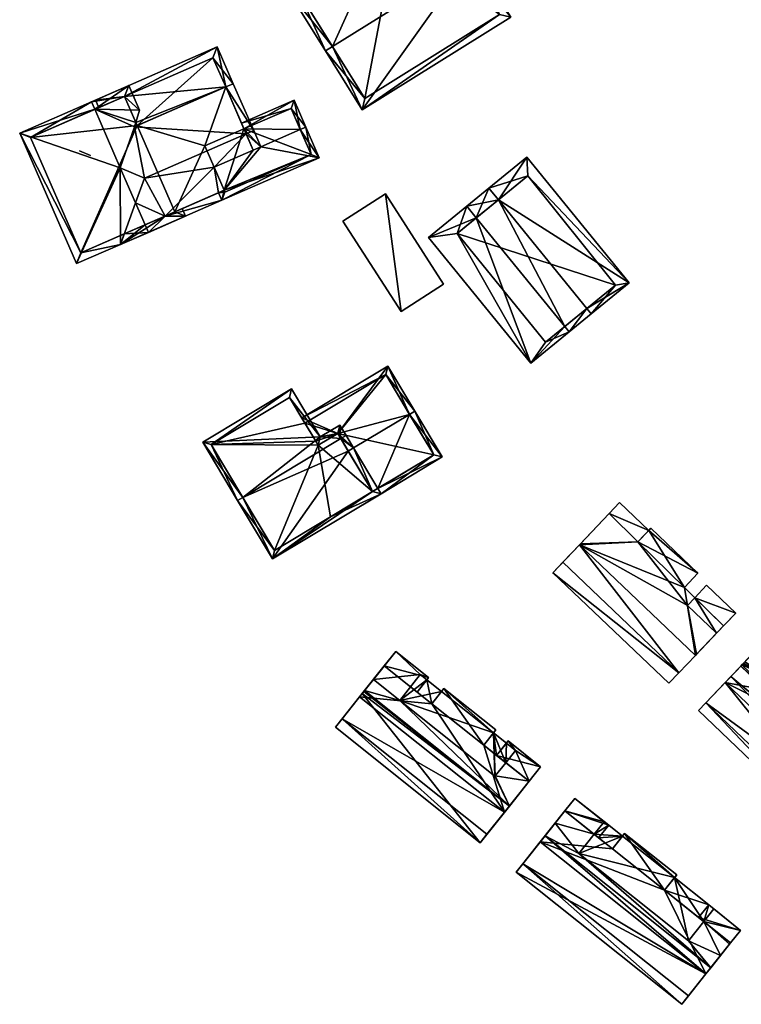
# Model space of a CAD drawing. Header units: inches. Extents: x 2685601 to 2690022, y 1235992 to 1239010.
# Tile 303 of 390: x 2689193 to 2689281, y 1237853 to 1237973. Entities that reach past the tile are written whole.
import ezdxf

# ---------------------------------------------------------------- set-up
doc = ezdxf.new("R2010")
doc.units = ezdxf.units.IN
doc.header["$MEASUREMENT"] = 0
doc.layers.add('Gebaeude Einzelhaus', color=10, linetype='Continuous')
doc.layers.add('Offenes Gebaeude', color=10, linetype='Continuous')

msp = doc.modelspace()

# ---------------------------------------------------------------- meshes
at = {"layer": 'Gebaeude Einzelhaus'}
mesh = msp.add_polyface(dxfattribs=at)
corners = [(2689247.632, 1237979.71, 492.52), (2689234.855, 1237961.798, 486.957), (2689252.949, 1237973.065, 486.957), (2689231.237, 1237969.499, 492.52), (2689230.389, 1237968.971, 492.52), (2689248.481, 1237980.238, 492.52), (2689243.929, 1237987.548, 486.705), (2689243.08, 1237987.019, 486.705), (2689238.429, 1237984.123, 486.705), (2689237.58, 1237983.594, 486.705), (2689225.836, 1237976.28, 486.705), (2689241.198, 1237991.934, 483.798), (2689234.849, 1237987.98, 483.798), (2689235.175, 1237963.175, 487.615), (2689251.571, 1237973.385, 487.615), (2689240.878, 1237990.556, 484.361), (2689236.226, 1237987.66, 484.361), (2689238.958, 1237983.274, 487.38), (2689227.214, 1237975.96, 487.38), (2689251.571, 1237973.385, 476.267), (2689240.878, 1237990.556, 476.268), (2689236.226, 1237987.66, 476.268), (2689238.958, 1237983.274, 476.267), (2689227.214, 1237975.96, 476.267), (2689235.175, 1237963.175, 476.267)]
mesh.append_faces([[corners[k] for k in face] for face in [(9, 18, 10), (10, 18, 4), (4, 18, 3), (8, 17, 9), (9, 17, 18), (11, 16, 12), (12, 16, 9), (9, 16, 8), (6, 15, 11), (11, 15, 16), (6, 7, 15), (5, 0, 6), (6, 0, 7), (2, 14, 5), (5, 14, 0), (13, 4, 3), (2, 1, 14), (14, 1, 13), (13, 1, 4), (7, 12, 8), (8, 12, 9), (6, 11, 7), (7, 11, 12), (3, 10, 4), (0, 9, 3), (3, 9, 10), (0, 8, 9), (0, 7, 8), (5, 6, 0), (0, 6, 7), (0, 2, 5), (4, 1, 3), (3, 1, 0), (0, 1, 2)]], dxfattribs={"color": 13})
mesh.append_faces([[corners[k] for k in face] for face in [(22, 24, 23), (20, 22, 21), (19, 24, 22), (19, 22, 20), (13, 24, 19), (13, 19, 14), (23, 24, 3), (3, 24, 13), (18, 23, 3), (22, 23, 17), (17, 23, 18), (8, 22, 17), (21, 22, 16), (16, 22, 8), (20, 21, 16), (15, 20, 16), (19, 20, 7), (7, 20, 15), (0, 19, 7), (14, 19, 0)]], dxfattribs={"color": 41})
mesh = msp.add_polyface(dxfattribs=at)
corners = [(2689200.413, 1237956.809, 483.451), (2689200.411, 1237956.808, 483.451), (2689201.747, 1237956.246, 484.09), (2689208.343, 1237953.473, 487.242), (2689207.128, 1237959.736, 483.451), (2689205.386, 1237954.717, 485.828), (2689220.712, 1237958.865, 487.242), (2689218.223, 1237964.573, 483.451), (2689221.629, 1237959.265, 487.242), (2689219.14, 1237964.973, 483.451), (2689207.242, 1237950.461, 485.828), (2689216.8, 1237954.816, 485.932), (2689221.57, 1237956.895, 485.932), (2689210.86, 1237948.869, 484.06), (2689217.343, 1237951.696, 484.06), (2689218.03, 1237951.995, 484.06), (2689222.488, 1237957.295, 485.933), (2689205.388, 1237945.393, 483.451), (2689205.864, 1237946.691, 484.06), (2689217.743, 1237950.779, 483.451), (2689217.188, 1237969.45, 480.796), (2689205.888, 1237963.432, 481.34), (2689202.366, 1237962.988, 480.796), (2689202.766, 1237962.071, 481.34), (2689207.275, 1237960.252, 483.226), (2689216.67, 1237968.134, 481.339), (2689212.018, 1237949.374, 483.226), (2689218.03, 1237951.995, 472.944), (2689212.018, 1237949.374, 472.944), (2689220.446, 1237959.473, 483.973), (2689220.446, 1237959.473, 472.944), (2689218.223, 1237964.573, 472.944), (2689215.676, 1237957.394, 472.944), (2689207.44, 1237959.872, 472.944), (2689216.67, 1237968.134, 472.944), (2689205.888, 1237963.432, 472.944)]
mesh.append_faces([[corners[k] for k in face] for face in [(22, 21, 23), (25, 9, 7), (22, 20, 21), (21, 20, 25), (25, 20, 9), (7, 24, 4), (7, 21, 24), (21, 22, 23), (7, 20, 21), (21, 20, 22), (7, 9, 20), (8, 16, 6), (6, 16, 12), (18, 13, 17), (17, 13, 19), (19, 13, 14), (0, 2, 1), (9, 8, 7), (7, 8, 6), (14, 13, 19), (19, 13, 17), (17, 13, 18), (13, 3, 10), (6, 16, 8), (6, 12, 16), (15, 11, 14), (14, 11, 13), (13, 11, 3), (3, 11, 6), (6, 11, 12), (5, 10, 3), (7, 8, 9), (7, 6, 8), (7, 4, 6), (6, 4, 3), (3, 4, 5), (0, 1, 2)]], dxfattribs={"color": 13})
mesh.append_faces([[corners[k] for k in face] for face in [(31, 33, 34), (34, 33, 35), (25, 35, 21), (25, 34, 35), (25, 31, 34), (25, 7, 31), (28, 32, 27), (32, 31, 30), (28, 33, 32), (32, 33, 31), (29, 6, 12), (31, 7, 30), (30, 7, 29), (29, 7, 6), (14, 27, 15), (14, 26, 27), (27, 26, 28), (14, 13, 26)]], dxfattribs={"color": 41})
mesh = msp.add_polyface(dxfattribs=at)
corners = [(2689202.274, 1237961.857, 485.828), (2689207.706, 1237961.764, 482.566), (2689206.405, 1237964.749, 482.566), (2689207.275, 1237960.252, 483.226), (2689201.874, 1237962.773, 485.828), (2689207.128, 1237959.736, 483.451), (2689205.386, 1237954.717, 485.828), (2689210.86, 1237948.869, 484.06), (2689208.803, 1237946.881, 485.828), (2689213.334, 1237948.856, 482.566), (2689208.403, 1237947.798, 485.828), (2689212.018, 1237949.374, 483.226), (2689212.934, 1237949.774, 482.566), (2689207.242, 1237950.461, 485.828), (2689193.131, 1237958.961, 479.737), (2689200.059, 1237943.07, 479.737), (2689205.388, 1237945.393, 483.451), (2689205.888, 1237963.433, 483.226), (2689194.448, 1237958.444, 480.376), (2689200.576, 1237944.386, 480.376), (2689205.864, 1237946.691, 484.06), (2689205.888, 1237963.432, 481.34), (2689205.888, 1237963.433, 472.944), (2689194.448, 1237958.444, 472.944), (2689200.576, 1237944.386, 472.944), (2689212.018, 1237949.374, 472.944), (2689207.44, 1237959.872, 472.944)]
mesh.append_faces([[corners[k] for k in face] for face in [(16, 20, 8), (8, 20, 10), (14, 19, 15), (15, 19, 16), (16, 19, 20), (14, 18, 19), (14, 4, 18), (18, 4, 0), (17, 1, 3), (17, 2, 1), (17, 4, 2), (17, 0, 4), (9, 11, 12), (9, 7, 11), (9, 8, 7), (7, 8, 10), (6, 16, 13), (13, 16, 10), (10, 16, 8), (6, 15, 16), (0, 14, 6), (6, 14, 15), (0, 4, 14), (10, 7, 13), (7, 9, 11), (11, 9, 12), (10, 8, 7), (7, 8, 9), (3, 0, 5), (5, 0, 6), (0, 2, 4), (3, 1, 0), (0, 1, 2)]], dxfattribs={"color": 13})
mesh.append_faces([[corners[k] for k in face] for face in [(26, 23, 22), (26, 24, 23), (26, 25, 24), (25, 19, 24), (7, 20, 11), (11, 20, 25), (25, 20, 19), (7, 10, 20), (19, 18, 24), (24, 18, 23), (21, 0, 17), (22, 18, 21), (21, 18, 0), (22, 23, 18), (21, 17, 3)]], dxfattribs={"color": 41})
mesh = msp.add_polyface(dxfattribs=at)
corners = [(2689220.446, 1237959.473, 483.973), (2689226.56, 1237962.956, 483.451), (2689220.147, 1237960.16, 483.451), (2689227.296, 1237959.391, 485.932), (2689227.983, 1237959.691, 485.932), (2689222.488, 1237957.295, 485.933), (2689221.57, 1237956.895, 485.932), (2689218.03, 1237951.995, 484.06), (2689217.743, 1237950.779, 483.451), (2689229.613, 1237955.954, 483.451), (2689217.343, 1237951.696, 484.06), (2689216.8, 1237954.816, 485.932), (2689218.13, 1237951.766, 483.908), (2689228.625, 1237956.341, 483.907), (2689226.173, 1237961.969, 483.974), (2689226.173, 1237961.969, 472.944), (2689228.625, 1237956.341, 472.944), (2689220.446, 1237959.473, 472.944), (2689218.03, 1237951.995, 472.944), (2689218.13, 1237951.766, 472.944), (2689215.676, 1237957.394, 472.944)]
mesh.append_faces([[corners[k] for k in face] for face in [(4, 14, 1), (1, 14, 2), (2, 14, 0), (4, 3, 14), (9, 13, 4), (4, 13, 3), (12, 10, 7), (9, 8, 13), (13, 8, 12), (12, 8, 10), (7, 6, 11), (7, 5, 6), (7, 9, 5), (5, 9, 3), (3, 9, 4), (10, 8, 7), (7, 8, 9), (3, 0, 5), (5, 0, 6), (4, 1, 3), (3, 1, 0), (0, 1, 2)]], dxfattribs={"color": 13})
mesh.append_faces([[corners[k] for k in face] for face in [(16, 17, 15), (16, 18, 17), (17, 18, 20), (16, 19, 18), (19, 13, 12), (19, 16, 13), (12, 18, 19), (12, 7, 18), (0, 15, 17), (0, 14, 15), (3, 13, 14), (14, 13, 15), (15, 13, 16)]], dxfattribs={"color": 41})
mesh = msp.add_polyface(dxfattribs=at)
corners = [(2689251.431, 1237950.845, 484.935), (2689267.354, 1237940.716, 482.407), (2689254.9, 1237956.019, 482.407), (2689262.204, 1237937.608, 484.935), (2689262.734, 1237936.956, 484.935), (2689250.28, 1237952.259, 484.935), (2689247.583, 1237950.064, 487.211), (2689248.734, 1237948.65, 487.211), (2689259.504, 1237935.414, 487.211), (2689260.035, 1237934.761, 487.211), (2689242.914, 1237946.264, 482.661), (2689255.366, 1237930.961, 482.661), (2689255, 1237953.75, 482.982), (2689246.4, 1237946.75, 484.936), (2689257.15, 1237933.5, 484.918), (2689265.7, 1237940.45, 483.023), (2689246.4, 1237946.75, 475.812), (2689257.15, 1237933.5, 475.812), (2689265.7, 1237940.45, 475.812), (2689255, 1237953.75, 475.812)]
mesh.append_faces([[corners[k] for k in face] for face in [(15, 12, 1), (3, 15, 4), (4, 15, 1), (8, 3, 9), (14, 8, 9), (9, 3, 4), (13, 14, 11), (11, 14, 9), (10, 13, 11), (0, 7, 6), (6, 7, 13), (6, 13, 10), (12, 0, 5), (5, 0, 6), (1, 12, 2), (2, 12, 5), (7, 11, 8), (8, 11, 9), (6, 10, 7), (7, 10, 11), (3, 9, 4), (0, 8, 3), (3, 8, 9), (5, 7, 0), (0, 7, 8), (5, 6, 7), (0, 2, 5), (4, 1, 3), (3, 1, 0), (0, 1, 2)]], dxfattribs={"color": 13})
mesh.append_faces([[corners[k] for k in face] for face in [(16, 19, 18), (16, 18, 17), (0, 19, 16), (0, 16, 7), (12, 19, 0), (7, 16, 13), (18, 19, 12), (15, 18, 12), (17, 18, 3), (3, 18, 15), (8, 17, 3), (14, 17, 8), (16, 17, 14), (13, 16, 14)]], dxfattribs={"color": 41})
mesh = msp.add_polyface(dxfattribs=at)
corners = [(2689231.87, 1237922.391, 486.249), (2689237.963, 1237930.603, 483.316), (2689227.478, 1237924.316, 483.316), (2689240.612, 1237924.726, 488.12), (2689241.255, 1237925.111, 488.12), (2689227.864, 1237923.674, 483.878), (2689229.201, 1237921.453, 485.823), (2689229.484, 1237920.96, 486.249), (2689233.795, 1237920.639, 488.12), (2689233.152, 1237920.253, 488.12), (2689236.105, 1237915.329, 484.429), (2689236.748, 1237915.714, 484.429), (2689244.594, 1237919.544, 483.947), (2689237.134, 1237915.071, 483.947), (2689237.705, 1237929.574, 483.879), (2689243.565, 1237919.801, 484.429), (2689243.565, 1237919.801, 469.094), (2689237.705, 1237929.574, 469.094), (2689227.864, 1237923.674, 469.094), (2689236.105, 1237915.329, 469.094), (2689229.201, 1237921.453, 469.094), (2689231.87, 1237922.391, 469.094), (2689229.484, 1237920.96, 469.094)]
mesh.append_faces([[corners[k] for k in face] for face in [(15, 13, 11), (15, 12, 13), (3, 4, 15), (15, 4, 12), (4, 14, 1), (1, 14, 2), (2, 14, 5), (4, 3, 14), (3, 12, 4), (8, 11, 3), (3, 11, 12), (12, 11, 13), (9, 10, 8), (8, 10, 11), (3, 0, 8), (8, 0, 9), (0, 6, 7), (0, 5, 6), (0, 2, 5), (4, 1, 3), (3, 1, 0), (0, 1, 2)]], dxfattribs={"color": 13})
mesh.append_faces([[corners[k] for k in face] for face in [(19, 21, 16), (16, 21, 17), (17, 21, 18), (18, 21, 20), (20, 21, 22), (11, 16, 15), (10, 19, 11), (11, 19, 16), (5, 14, 18), (18, 14, 17), (14, 16, 17), (3, 15, 14), (14, 15, 16)]], dxfattribs={"color": 41})
mesh = msp.add_polyface(dxfattribs=at)
corners = [(2689232.242, 1237921.77, 489.257), (2689232.128, 1237923.42, 488.198), (2689229.741, 1237921.989, 488.198), (2689232.885, 1237922.156, 489.257), (2689215.416, 1237921.325, 483.316), (2689226.246, 1237927.819, 483.316), (2689220.313, 1237914.617, 489.257), (2689219.67, 1237914.231, 489.257), (2689233.795, 1237920.639, 488.12), (2689233.152, 1237920.253, 488.12), (2689223.918, 1237907.146, 483.947), (2689236.105, 1237915.329, 484.429), (2689237.134, 1237915.071, 483.947), (2689236.748, 1237915.714, 484.429), (2689224.175, 1237908.175, 484.429), (2689230.973, 1237912.251, 484.429), (2689231.87, 1237922.391, 488.737), (2689229.484, 1237920.96, 488.737), (2689229.201, 1237921.453, 488.329), (2689225.989, 1237926.79, 483.855), (2689216.445, 1237921.068, 483.853), (2689227.864, 1237923.674, 483.878), (2689227.864, 1237923.674, 469.094), (2689225.989, 1237926.79, 469.094), (2689229.201, 1237921.453, 485.823), (2689216.445, 1237921.068, 469.094), (2689224.175, 1237908.175, 469.094), (2689230.973, 1237912.251, 469.094), (2689236.105, 1237915.329, 469.094), (2689231.87, 1237922.391, 486.249), (2689229.484, 1237920.96, 486.249), (2689229.201, 1237921.453, 469.094), (2689229.484, 1237920.96, 469.094), (2689231.87, 1237922.391, 469.094)]
mesh.append_faces([[corners[k] for k in face] for face in [(5, 20, 4), (4, 20, 7), (7, 20, 6), (2, 19, 5), (5, 19, 20), (2, 18, 19), (2, 17, 18), (3, 16, 1), (1, 16, 2), (2, 16, 17), (3, 0, 16), (8, 0, 3), (8, 9, 0), (12, 11, 13), (10, 15, 12), (12, 15, 11), (10, 14, 15), (10, 7, 14), (14, 7, 6), (11, 12, 13), (9, 10, 11), (11, 10, 12), (9, 6, 10), (10, 6, 7), (8, 0, 9), (9, 0, 6), (8, 3, 0), (6, 4, 7), (0, 2, 6), (6, 2, 4), (4, 2, 5), (3, 1, 0), (0, 1, 2)]], dxfattribs={"color": 13})
mesh.append_faces([[corners[k] for k in face] for face in [(22, 25, 23), (25, 32, 26), (26, 32, 27), (27, 32, 28), (28, 32, 33), (22, 31, 25), (25, 31, 32), (30, 18, 17), (30, 24, 18), (29, 30, 16), (16, 30, 17), (16, 9, 29), (16, 0, 9), (15, 28, 11), (14, 27, 15), (15, 27, 28), (14, 26, 27), (6, 20, 14), (14, 20, 26), (26, 20, 25), (20, 23, 25), (20, 19, 23), (21, 18, 24), (23, 19, 22), (22, 19, 21), (21, 19, 18)]], dxfattribs={"color": 41})
mesh = msp.add_polyface(dxfattribs=at)
corners = [(2689280.328, 1237900.544, 485.901), (2689275.344, 1237902.411, 485.96), (2689278.841, 1237898.981, 485.962), (2689276.779, 1237903.92, 485.901), (2689275.43, 1237895.395, 488.982), (2689278.841, 1237898.981, 487.47), (2689274.076, 1237903.655, 487.44), (2689268.418, 1237909.205, 487.402), (2689275.729, 1237905.393, 486.707), (2689261.293, 1237908.841, 488.982), (2689269.986, 1237910.855, 486.707), (2689264.91, 1237912.645, 487.38), (2689258.063, 1237905.445, 485.996), (2689273.409, 1237893.27, 485.996), (2689259.273, 1237906.718, 485.996), (2689272.199, 1237891.998, 485.996), (2689269.75, 1237910.606, 485.901), (2689264.911, 1237912.644, 485.901), (2689268.418, 1237909.205, 485.901), (2689266.191, 1237913.99, 485.901), (2689273.409, 1237893.27, 487.845), (2689275.43, 1237895.395, 487.845), (2689261.293, 1237908.841, 487.845), (2689259.273, 1237906.718, 487.845), (2689277.998, 1237898.094, 485.996), (2689277.998, 1237898.094, 473.726), (2689280.328, 1237900.544, 473.726), (2689276.779, 1237903.92, 473.726), (2689275.344, 1237902.411, 473.726), (2689274.449, 1237901.47, 473.726), (2689261.414, 1237908.969, 473.727), (2689261.293, 1237908.841, 473.727), (2689261.293, 1237908.841, 485.996), (2689264.91, 1237912.645, 473.727), (2689275.431, 1237895.394, 485.996), (2689275.551, 1237895.521, 473.726), (2689275.43, 1237895.395, 473.726), (2689274.076, 1237903.655, 473.726), (2689275.729, 1237905.393, 473.726), (2689269.986, 1237910.855, 473.727), (2689269.75, 1237910.606, 473.727), (2689268.418, 1237909.205, 473.727), (2689258.063, 1237905.445, 473.727), (2689272.199, 1237891.998, 473.726), (2689273.409, 1237893.27, 473.726), (2689266.191, 1237913.99, 473.727), (2689264.911, 1237912.644, 473.727)]
mesh.append_faces([[corners[k] for k in face] for face in [(20, 22, 23), (20, 21, 22), (19, 17, 16), (16, 17, 18), (15, 13, 12), (12, 13, 14), (9, 7, 11), (7, 8, 10), (4, 6, 9), (9, 6, 7), (7, 6, 8), (4, 5, 6), (3, 1, 0), (0, 1, 2)]], dxfattribs={"color": 13})
mesh.append_faces([[corners[k] for k in face] for face in [(21, 20, 34), (34, 20, 13), (20, 23, 13), (13, 23, 14), (32, 14, 22), (22, 14, 23), (40, 46, 45), (40, 41, 46), (19, 45, 17), (17, 45, 46), (45, 16, 40), (45, 19, 16), (31, 44, 42), (42, 44, 43), (31, 36, 44), (15, 44, 13), (13, 44, 34), (34, 44, 36), (15, 43, 44), (15, 12, 43), (43, 12, 42), (14, 42, 12), (14, 31, 42), (14, 32, 31), (41, 30, 33), (41, 31, 30), (41, 29, 31), (31, 29, 36), (36, 29, 35), (35, 29, 25), (40, 37, 41), (41, 37, 29), (29, 37, 28), (40, 38, 37), (40, 39, 38), (17, 11, 18), (18, 11, 7), (7, 16, 18), (16, 39, 40), (7, 10, 16), (16, 10, 39), (10, 8, 39), (39, 8, 38), (8, 37, 38), (8, 6, 37), (37, 1, 28), (1, 5, 2), (37, 6, 1), (1, 6, 5), (24, 35, 25), (24, 34, 35), (35, 34, 36), (24, 21, 34), (2, 5, 24), (24, 5, 21), (21, 5, 4), (4, 9, 21), (21, 9, 22), (30, 17, 33), (11, 22, 9), (30, 32, 17), (17, 32, 11), (11, 32, 22), (30, 31, 32), (26, 28, 27), (26, 25, 28), (28, 25, 29), (1, 3, 28), (28, 3, 27), (3, 0, 27), (27, 0, 26), (2, 26, 0), (2, 25, 26), (2, 24, 25)]], dxfattribs={"color": 41})
mesh = msp.add_polyface(dxfattribs=at)
corners = [(2689287.531, 1237893.373, 485.925), (2689283.726, 1237897.003, 485.925), (2689282.373, 1237895.583, 485.925), (2689286.176, 1237891.953, 485.925), (2689295.349, 1237871.821, 487.916), (2689297.703, 1237874.288, 487.916), (2689279.043, 1237892.093, 487.916), (2689276.69, 1237889.628, 487.916), (2689282.373, 1237895.583, 487.475), (2689281.442, 1237894.607, 487.956), (2689287.724, 1237890.475, 487.475), (2689281.273, 1237894.43, 488.044), (2689281.222, 1237894.376, 488.07), (2689293.584, 1237884.884, 487.475), (2689295.236, 1237886.614, 486.622), (2689289.375, 1237892.205, 486.622), (2689279.043, 1237892.093, 489.196), (2689297.703, 1237874.288, 489.196), (2689301.031, 1237877.776, 487.475), (2689294.939, 1237886.303, 483.791), (2689293.584, 1237884.884, 484.638), (2689297.435, 1237881.209, 484.638), (2689298.79, 1237882.629, 483.791), (2689286.176, 1237891.953, 484.638), (2689289.079, 1237891.895, 483.791), (2689287.531, 1237893.373, 483.791), (2689287.724, 1237890.475, 484.638), (2689301.031, 1237877.776, 485.925), (2689302.388, 1237879.196, 485.925), (2689298.79, 1237882.629, 485.925), (2689297.435, 1237881.209, 485.925), (2689276.69, 1237889.628, 485.892), (2689294.441, 1237870.87, 485.925), (2689295.349, 1237871.821, 485.892), (2689275.781, 1237888.676, 485.925), (2689287.531, 1237893.373, 473.728), (2689283.726, 1237897.003, 473.728), (2689281.074, 1237894.221, 473.728), (2689281.222, 1237894.376, 485.925), (2689281.074, 1237894.221, 485.925), (2689281.273, 1237894.43, 485.925), (2689286.176, 1237891.953, 473.728), (2689284.878, 1237890.593, 473.728), (2689297.703, 1237874.288, 473.728), (2689295.349, 1237871.821, 473.728), (2689299.6, 1237876.276, 473.728), (2689299.6, 1237876.276, 487.916), (2689280.942, 1237894.082, 487.916), (2689280.942, 1237894.082, 473.728), (2689279.717, 1237892.799, 473.728), (2689276.69, 1237889.628, 473.728), (2689300.803, 1237877.537, 473.728), (2689301.031, 1237877.776, 473.728), (2689295.236, 1237886.614, 473.728), (2689294.939, 1237886.303, 473.728), (2689289.375, 1237892.205, 473.728), (2689289.079, 1237891.895, 473.728), (2689293.584, 1237884.884, 473.728), (2689298.007, 1237880.662, 473.728), (2689287.724, 1237890.475, 473.728), (2689299.363, 1237882.083, 483.791), (2689299.363, 1237882.083, 473.728), (2689302.388, 1237879.196, 473.728), (2689275.781, 1237888.676, 473.728), (2689294.441, 1237870.87, 473.728)]
mesh.append_faces([[corners[k] for k in face] for face in [(34, 32, 31), (31, 32, 33), (27, 29, 30), (27, 28, 29), (26, 24, 23), (23, 24, 25), (19, 21, 22), (19, 20, 21), (13, 17, 18), (13, 16, 17), (13, 10, 16), (16, 10, 12), (13, 15, 10), (13, 14, 15), (11, 12, 10), (9, 11, 10), (8, 9, 10), (4, 6, 7), (4, 5, 6), (0, 2, 3), (0, 1, 2)]], dxfattribs={"color": 13})
mesh.append_faces([[corners[k] for k in face] for face in [(64, 50, 44), (64, 63, 50), (32, 64, 33), (33, 64, 44), (32, 34, 64), (64, 34, 63), (34, 31, 63), (63, 31, 50), (58, 61, 52), (52, 61, 62), (30, 29, 21), (21, 29, 22), (28, 60, 29), (29, 60, 22), (28, 62, 60), (60, 62, 61), (27, 62, 28), (27, 52, 62), (59, 41, 56), (56, 41, 35), (54, 58, 57), (54, 61, 58), (35, 24, 56), (35, 25, 24), (22, 54, 19), (22, 61, 54), (22, 60, 61), (59, 42, 41), (42, 48, 37), (42, 45, 48), (45, 58, 51), (51, 58, 52), (56, 57, 59), (59, 57, 42), (42, 57, 45), (45, 57, 58), (56, 54, 57), (56, 55, 54), (54, 55, 53), (23, 3, 26), (26, 3, 10), (10, 3, 8), (8, 3, 2), (24, 55, 56), (26, 15, 24), (24, 15, 55), (26, 10, 15), (15, 14, 55), (55, 14, 53), (53, 19, 54), (53, 14, 19), (19, 14, 20), (20, 14, 13), (13, 30, 20), (20, 30, 21), (13, 18, 30), (30, 18, 27), (27, 51, 52), (27, 45, 51), (18, 46, 27), (27, 46, 45), (18, 17, 46), (46, 17, 5), (6, 5, 16), (16, 5, 17), (16, 47, 6), (47, 39, 48), (48, 39, 37), (47, 38, 39), (16, 12, 47), (47, 12, 38), (11, 38, 12), (11, 40, 38), (9, 40, 11), (9, 8, 40), (40, 8, 2), (49, 48, 45), (45, 43, 49), (49, 43, 50), (50, 43, 44), (31, 33, 7), (7, 33, 4), (47, 31, 6), (6, 31, 7), (47, 49, 31), (31, 49, 50), (47, 48, 49), (5, 33, 46), (46, 33, 45), (45, 33, 43), (43, 33, 44), (5, 4, 33), (37, 41, 42), (37, 36, 41), (41, 36, 35), (0, 23, 25), (0, 3, 23), (2, 37, 40), (40, 37, 38), (38, 37, 39), (2, 36, 37), (2, 1, 36), (25, 1, 0), (25, 36, 1), (25, 35, 36)]], dxfattribs={"color": 41})
mesh = msp.add_polyface(dxfattribs=at)
corners = [(2689249.214, 1237872.593, 482.796), (2689250.033, 1237873.621, 482.763), (2689232.394, 1237887.668, 482.763), (2689231.574, 1237886.639, 482.796), (2689250.833, 1237885.944, 481.232), (2689249.644, 1237884.451, 481.95), (2689251.212, 1237883.203, 481.95), (2689252.401, 1237884.696, 481.232), (2689242.706, 1237892.415, 481.232), (2689241.518, 1237890.924, 481.95), (2689243.308, 1237889.498, 481.95), (2689244.496, 1237890.99, 481.232), (2689237.523, 1237894.106, 482.512), (2689238.931, 1237895.878, 482.512), (2689236.228, 1237892.485, 482.512), (2689242.929, 1237892.695, 482.796), (2689236.23, 1237892.483, 482.512), (2689241.518, 1237890.924, 482.796), (2689249.644, 1237884.451, 484.346), (2689251.135, 1237886.324, 483.493), (2689244.798, 1237891.368, 483.493), (2689243.308, 1237889.498, 484.346), (2689234.516, 1237890.333, 486.067), (2689237.523, 1237894.106, 484.346), (2689252.155, 1237876.286, 486.067), (2689255.159, 1237880.059, 484.346), (2689252.155, 1237876.286, 484.787), (2689232.394, 1237887.668, 484.787), (2689250.033, 1237873.621, 484.787), (2689234.516, 1237890.333, 484.787), (2689256.571, 1237881.833, 483.08), (2689252.624, 1237884.976, 482.796), (2689251.212, 1237883.203, 482.796), (2689255.158, 1237880.059, 483.08), (2689234.856, 1237890.76, 470.054), (2689235.048, 1237891.002, 482.657), (2689235.048, 1237891.002, 470.054), (2689234.856, 1237890.76, 482.665), (2689234.516, 1237890.333, 482.679), (2689231.574, 1237886.639, 470.054), (2689249.214, 1237872.593, 470.054), (2689252.764, 1237877.051, 470.054), (2689252.155, 1237876.286, 482.678), (2689252.764, 1237877.051, 482.653), (2689235.125, 1237891.098, 482.654), (2689235.125, 1237891.098, 470.054), (2689250.833, 1237885.944, 470.054), (2689252.401, 1237884.696, 470.054), (2689244.496, 1237890.99, 470.054), (2689242.706, 1237892.415, 470.054), (2689251.005, 1237880.68, 470.054), (2689239.416, 1237889.909, 470.054), (2689251.047, 1237880.733, 470.054), (2689241.914, 1237893.046, 470.054), (2689252.314, 1237882.325, 470.054), (2689253.503, 1237883.818, 470.054), (2689238.931, 1237895.878, 470.054), (2689236.211, 1237892.463, 470.054), (2689236.211, 1237892.463, 482.512), (2689236.213, 1237892.462, 482.506), (2689242.929, 1237892.695, 470.054), (2689236.213, 1237892.462, 470.054), (2689236.213, 1237892.462, 482.512), (2689255.159, 1237880.059, 470.054), (2689251.135, 1237886.324, 470.054), (2689244.798, 1237891.368, 470.054), (2689256.571, 1237881.833, 470.054), (2689252.624, 1237884.976, 470.054)]
mesh.append_faces([[corners[k] for k in face] for face in [(30, 32, 33), (30, 31, 32), (29, 27, 26), (26, 27, 28), (18, 24, 25), (18, 21, 24), (24, 21, 22), (22, 21, 23), (18, 20, 21), (18, 19, 20), (15, 12, 17), (12, 14, 16), (15, 13, 12), (12, 13, 14), (8, 10, 11), (8, 9, 10), (4, 6, 7), (4, 5, 6), (0, 2, 3), (0, 1, 2)]], dxfattribs={"color": 13})
mesh.append_faces([[corners[k] for k in face] for face in [(66, 55, 67), (67, 55, 47), (66, 63, 55), (55, 63, 54), (7, 67, 47), (32, 31, 6), (6, 31, 7), (7, 31, 67), (31, 66, 67), (31, 30, 66), (33, 63, 30), (30, 63, 66), (2, 1, 27), (27, 1, 28), (29, 2, 27), (29, 38, 2), (42, 26, 1), (1, 26, 28), (51, 45, 61), (51, 41, 45), (51, 50, 41), (52, 54, 63), (41, 52, 63), (41, 50, 52), (64, 46, 65), (65, 46, 48), (23, 17, 12), (17, 10, 9), (23, 21, 17), (17, 21, 10), (11, 65, 48), (10, 20, 11), (11, 20, 65), (10, 21, 20), (20, 19, 65), (65, 19, 64), (64, 4, 46), (64, 19, 4), (4, 19, 5), (5, 19, 18), (18, 32, 5), (5, 32, 6), (18, 25, 32), (32, 25, 33), (25, 43, 33), (33, 43, 63), (63, 43, 41), (25, 26, 43), (43, 26, 42), (25, 24, 26), (24, 22, 26), (26, 22, 29), (62, 23, 16), (16, 23, 12), (62, 29, 23), (23, 29, 22), (29, 37, 38), (29, 35, 37), (59, 44, 62), (62, 44, 29), (29, 44, 35), (59, 45, 44), (59, 61, 45), (61, 53, 51), (53, 60, 49), (61, 56, 53), (53, 56, 60), (61, 57, 56), (13, 60, 56), (13, 15, 60), (60, 8, 49), (60, 15, 8), (8, 15, 9), (9, 15, 17), (57, 59, 58), (14, 57, 58), (14, 56, 57), (14, 13, 56), (54, 47, 55), (52, 46, 54), (54, 46, 47), (46, 51, 48), (48, 51, 49), (49, 51, 53), (52, 50, 46), (46, 50, 51), (11, 48, 8), (8, 48, 49), (46, 7, 47), (46, 4, 7), (41, 36, 45), (41, 34, 36), (41, 40, 34), (34, 40, 39), (35, 44, 36), (36, 44, 45), (1, 41, 42), (42, 41, 43), (1, 40, 41), (1, 0, 40), (0, 3, 40), (40, 3, 39), (2, 39, 3), (38, 34, 2), (2, 34, 39), (38, 37, 34), (37, 35, 34), (34, 35, 36)]], dxfattribs={"color": 41})
mesh = msp.add_polyface(dxfattribs=at)
corners = [(2689277.034, 1237865.019, 480.663), (2689272.87, 1237868.334, 480.663), (2689271.648, 1237866.799, 481.51), (2689275.811, 1237863.483, 481.51), (2689266.534, 1237873.38, 480.663), (2689263.637, 1237873.179, 481.51), (2689265.311, 1237871.845, 481.51), (2689264.86, 1237874.714, 480.663), (2689254.398, 1237870.015, 482.763), (2689253.578, 1237868.986, 482.796), (2689273.755, 1237852.919, 482.796), (2689274.574, 1237853.948, 482.763), (2689271.648, 1237866.799, 484.346), (2689273.139, 1237868.671, 483.493), (2689266.801, 1237873.715, 483.493), (2689265.311, 1237871.845, 484.346), (2689256.52, 1237872.68, 486.067), (2689259.526, 1237876.454, 484.346), (2689276.698, 1237856.613, 486.067), (2689279.701, 1237860.385, 484.346), (2689264.86, 1237874.714, 482.796), (2689260.748, 1237877.989, 482.796), (2689259.526, 1237876.454, 482.796), (2689263.637, 1237873.179, 482.796), (2689280.924, 1237861.921, 482.796), (2689277.034, 1237865.019, 482.796), (2689275.811, 1237863.483, 482.796), (2689279.701, 1237860.385, 482.796), (2689254.398, 1237870.015, 484.787), (2689276.697, 1237856.614, 484.787), (2689256.52, 1237872.68, 484.787), (2689274.574, 1237853.948, 484.787), (2689277.034, 1237865.019, 470.724), (2689277.654, 1237864.525, 480.663), (2689277.654, 1237864.525, 470.724), (2689272.87, 1237868.334, 470.724), (2689266.534, 1237873.38, 470.724), (2689264.859, 1237874.713, 470.724), (2689264.317, 1237875.147, 480.663), (2689264.317, 1237875.147, 470.724), (2689263.094, 1237873.611, 470.724), (2689261.236, 1237871.278, 470.724), (2689276.431, 1237862.989, 470.724), (2689274.574, 1237860.658, 470.724), (2689273.755, 1237852.919, 470.724), (2689253.578, 1237868.986, 470.724), (2689276.697, 1237856.614, 470.724), (2689277.306, 1237857.378, 470.724), (2689277.306, 1237857.378, 482.653), (2689276.697, 1237856.614, 482.678), (2689256.52, 1237872.68, 482.678), (2689257.129, 1237873.445, 482.653), (2689257.129, 1237873.445, 470.724), (2689278.474, 1237858.846, 470.724), (2689279.582, 1237860.236, 470.724), (2689279.701, 1237860.385, 470.724), (2689273.139, 1237868.671, 470.724), (2689266.801, 1237873.715, 470.724), (2689258.354, 1237874.983, 470.724), (2689259.526, 1237876.454, 470.724), (2689260.748, 1237877.989, 470.724), (2689280.924, 1237861.921, 470.724)]
mesh.append_faces([[corners[k] for k in face] for face in [(31, 29, 28), (28, 29, 30), (24, 26, 27), (24, 25, 26), (20, 22, 23), (20, 21, 22), (12, 18, 19), (12, 16, 18), (12, 15, 16), (16, 15, 17), (12, 14, 15), (12, 13, 14), (8, 10, 11), (8, 9, 10), (7, 5, 4), (4, 5, 6), (0, 2, 3), (0, 1, 2)]], dxfattribs={"color": 13})
mesh.append_faces([[corners[k] for k in face] for face in [(49, 29, 11), (11, 29, 31), (31, 28, 11), (11, 28, 8), (8, 30, 50), (8, 28, 30), (34, 61, 42), (42, 61, 55), (27, 61, 24), (27, 55, 61), (26, 25, 3), (3, 25, 0), (25, 33, 0), (33, 61, 34), (25, 24, 33), (33, 24, 61), (39, 59, 60), (39, 40, 59), (7, 20, 5), (5, 20, 23), (21, 60, 22), (22, 60, 59), (21, 38, 60), (60, 38, 39), (21, 20, 38), (38, 20, 7), (41, 58, 40), (40, 58, 59), (41, 52, 58), (43, 47, 41), (41, 47, 52), (43, 53, 47), (43, 42, 53), (53, 42, 54), (54, 42, 55), (35, 57, 56), (35, 36, 57), (29, 16, 30), (29, 18, 16), (30, 51, 50), (51, 58, 52), (51, 22, 58), (58, 22, 59), (30, 17, 51), (51, 17, 22), (30, 16, 17), (17, 23, 22), (23, 6, 5), (17, 15, 23), (23, 15, 6), (4, 57, 36), (6, 14, 4), (4, 14, 57), (6, 15, 14), (14, 13, 57), (57, 13, 56), (56, 1, 35), (56, 13, 1), (1, 13, 2), (2, 13, 12), (12, 26, 2), (2, 26, 3), (12, 19, 26), (26, 19, 27), (27, 54, 55), (27, 53, 54), (19, 48, 27), (27, 48, 53), (53, 48, 47), (19, 29, 48), (48, 29, 49), (19, 18, 29), (46, 52, 47), (44, 45, 46), (46, 45, 52), (8, 45, 9), (50, 52, 8), (8, 52, 45), (50, 51, 52), (46, 11, 44), (44, 11, 10), (46, 49, 11), (46, 48, 49), (46, 47, 48), (10, 9, 44), (44, 9, 45), (42, 32, 34), (41, 35, 43), (43, 35, 42), (42, 35, 32), (40, 36, 41), (41, 36, 35), (40, 37, 36), (40, 39, 37), (7, 37, 38), (38, 37, 39), (7, 36, 37), (7, 4, 36), (0, 35, 1), (0, 32, 35), (0, 33, 32), (32, 33, 34)]], dxfattribs={"color": 41})
at = {"layer": 'Offenes Gebaeude'}
mesh = msp.add_polyface(dxfattribs=at)
corners = [(2689239.571, 1237937.258, 481.162), (2689237.674, 1237951.571, 479.952), (2689232.499, 1237948.239, 481.162), (2689244.745, 1237940.589, 479.952), (2689239.571, 1237937.258, 481.062), (2689232.499, 1237948.239, 481.062), (2689244.745, 1237940.589, 479.852), (2689237.674, 1237951.571, 479.852)]
mesh.append_faces([[corners[k] for k in face] for face in [(3, 1, 0), (0, 1, 2)]], dxfattribs={"color": 13})
mesh.append_faces([[corners[k] for k in face] for face in [(4, 7, 6), (5, 7, 4), (1, 7, 5), (1, 5, 2), (6, 7, 3), (3, 7, 1), (4, 6, 3), (0, 4, 3), (5, 4, 2), (2, 4, 0)]], dxfattribs={"color": 41})

doc.saveas('drawing.dxf')
